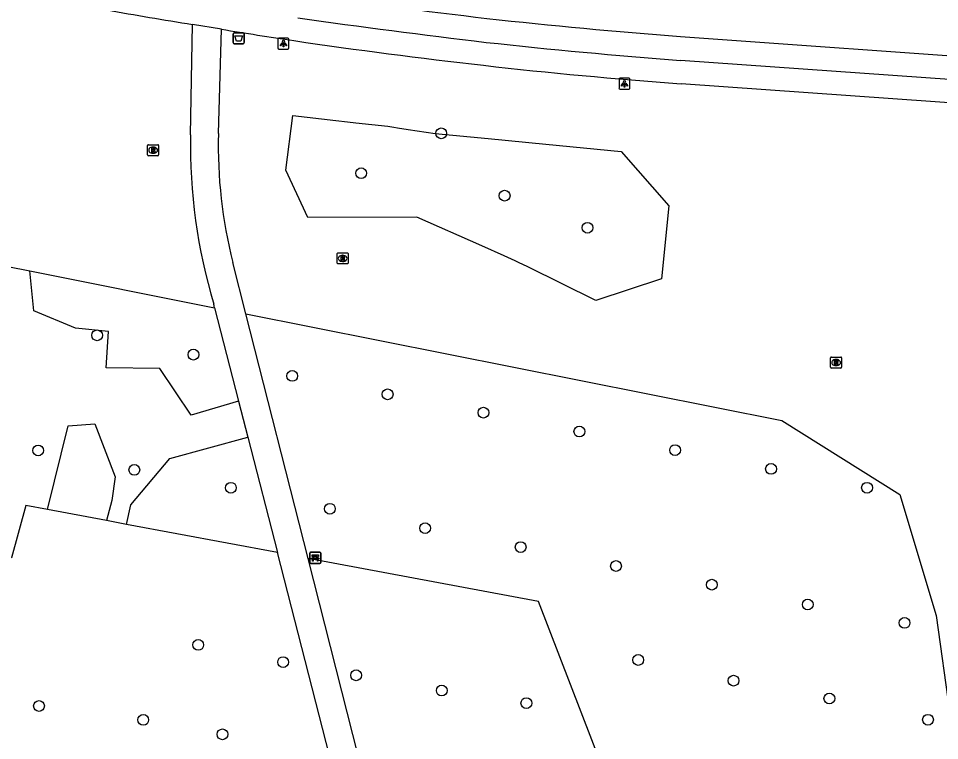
# Model space of a CAD drawing. Extents: x 161258 to 161838, y 380836 to 381727.
# Drawn here: x 161425.6 to 161509.1, y 381591.6 to 381657.1 of the extents above; entities that cross this region are included whole.
import ezdxf

# ---------------------------------------------------------------- set-up
doc = ezdxf.new("R2010")
doc.units = 0
for name, color, linetype in [('IMGEO_Afvalbak', 7, 'Continuous'), ('IMGEO_Bank', 7, 'Continuous'), ('IMGEO_Boom', 7, 'Continuous'), ('IMGEO_Gemengd_bos', 7, 'Continuous'), ('IMGEO_Groenvoorziening', 7, 'Continuous'), ('IMGEO_Lichtpunt', 7, 'Continuous'), ('IMGEO_Rijbaan_lokaal_open', 7, 'Continuous'), ('IMGEO_Rioolput', 7, 'Continuous'), ('IMGEO_Voetpad_gesloten', 7, 'Continuous'), ('IMGEO_Voetpad_open', 7, 'Continuous')]:
    doc.layers.add(name, color=color, linetype=linetype)

msp = doc.modelspace()

# ---------------------------------------------------------------- linework, layer by layer
at = {"layer": 'IMGEO_Afvalbak'}
for p, q in [((161445.102, 381654.872), (161445.102, 381655.672)), ((161445.102, 381655.672), (161445.102, 381654.872)), ((161445.202, 381655.772), (161445.992, 381655.772)), ((161445.992, 381655.772), (161445.202, 381655.772)), ((161446.092, 381655.672), (161446.092, 381654.872)), ((161446.092, 381654.872), (161446.092, 381655.672)), ((161445.992, 381654.772), (161445.202, 381654.772)), ((161445.202, 381654.772), (161445.992, 381654.772))]:
    msp.add_line(p, q, dxfattribs=at)
msp.add_lwpolyline([(161445.245, 381655.486), (161445.949, 381655.486), (161445.8, 381655.016), (161445.394, 381655.016), (161445.245, 381655.486)], dxfattribs=at)
for centre, start, end in [((161445.202, 381655.672), 90, 180), ((161445.202, 381655.672), 90, 180), ((161445.992, 381655.672), 0, 90), ((161445.992, 381655.672), 360, 90), ((161445.202, 381654.872), 180, 270), ((161445.202, 381654.872), 180, 270), ((161445.992, 381654.872), 270, 0), ((161445.992, 381654.872), 270, 0)]:
    msp.add_arc(centre, 0.1, start, end, dxfattribs=at)
at = {"layer": 'IMGEO_Bank'}
for p, q in [((161452.038, 381607.746), (161452.038, 381608.587)), ((161452.038, 381608.587), (161452.038, 381607.746)), ((161452.113, 381608.671), (161452.954, 381608.671)), ((161452.954, 381608.671), (161452.113, 381608.671)), ((161453.038, 381608.596), (161453.038, 381607.755)), ((161453.038, 381607.755), (161453.038, 381608.596)), ((161452.963, 381607.671), (161452.122, 381607.671)), ((161452.122, 381607.671), (161452.963, 381607.671)), ((161452.735, 381608.069), (161452.342, 381608.069)), ((161452.347, 381608.177), (161452.347, 381608.283)), ((161452.391, 381608.283), (161452.391, 381608.177)), ((161452.679, 381608.289), (161452.397, 381608.289)), ((161452.397, 381608.171), (161452.679, 381608.171)), ((161452.685, 381608.177), (161452.685, 381608.283)), ((161452.729, 381608.283), (161452.729, 381608.177))]:
    msp.add_line(p, q, dxfattribs=at)
for points in [[(161452.341, 381608.289), (161452.255, 381608.289), (161452.255, 381608.45), (161452.818, 381608.45), (161452.818, 381608.289), (161452.735, 381608.289)], [(161452.285, 381608.069), (161452.143, 381608.069), (161452.255, 381608.171), (161452.341, 381608.171)], [(161452.335, 381608.062), (161452.335, 381607.855), (161452.292, 381607.855), (161452.292, 381608.062)], [(161452.735, 381608.171), (161452.818, 381608.171), (161452.93, 381608.069), (161452.791, 381608.069)], [(161452.785, 381608.062), (161452.785, 381607.855), (161452.741, 381607.855), (161452.741, 381608.062)]]:
    msp.add_lwpolyline(points, dxfattribs=at)
for centre, radius, start, end in [((161452.116, 381608.593), 0.0779, 92.4484, 184.28452), ((161452.116, 381608.593), 0.0779, 92.4484, 184.28452), ((161452.96, 381608.593), 0.0779, 2.4484, 94.28452), ((161452.96, 381608.593), 0.0779, 2.4484, 94.28452), ((161452.116, 381607.749), 0.0779, 182.4484, 274.28452), ((161452.116, 381607.749), 0.0779, 182.4484, 274.28452), ((161452.285, 381608.062), 0.00671, 2.89567, 87.10433), ((161452.342, 381608.062), 0.00671, 92.89567, 177.10433), ((161452.34, 381608.282), 0.00671, 2.89567, 87.10433), ((161452.34, 381608.178), 0.00671, 272.89567, 357.10433), ((161452.397, 381608.282), 0.00671, 92.89567, 177.10433), ((161452.397, 381608.178), 0.00671, 182.89567, 267.10433), ((161452.679, 381608.282), 0.00671, 2.89567, 87.10433), ((161452.679, 381608.178), 0.00671, 272.89567, 357.10433), ((161452.736, 381608.282), 0.00671, 92.89567, 177.10433), ((161452.736, 381608.178), 0.00671, 182.89567, 267.10433), ((161452.734, 381608.062), 0.00671, 2.89567, 87.10433), ((161452.791, 381608.062), 0.00671, 92.89567, 177.10433), ((161452.96, 381607.749), 0.0779, 272.4484, 4.28452), ((161452.96, 381607.749), 0.0779, 272.4484, 4.28452)]:
    msp.add_arc(centre, radius, start, end, dxfattribs=at)
at = {"layer": 'IMGEO_Boom'}
for centre in [(161463.957, 381646.651), (161456.698, 381643.036), (161469.703, 381641), (161477.215, 381638.094), (161432.767, 381628.342), (161441.495, 381626.593), (161450.451, 381624.66), (161459.096, 381622.995), (161467.78, 381621.333), (161476.479, 381619.619), (161485.153, 381617.937), (161427.424, 381617.906), (161436.139, 381616.146), (161493.851, 381616.232), (161444.891, 381614.521), (161502.55, 381614.524), (161453.864, 381612.616), (161462.494, 381610.862), (161471.155, 381609.146), (161479.799, 381607.43), (161488.482, 381605.737), (161497.177, 381603.941), (161505.948, 381602.277), (161441.927, 381600.28), (161449.625, 381598.72), (161481.812, 381598.915), (161456.243, 381597.525), (161490.45, 381597.039), (161464.003, 381596.143), (161499.136, 381595.421), (161427.5, 381594.743), (161471.674, 381595.002), (161436.949, 381593.482), (161508.076, 381593.494), (161444.125, 381592.174)]:
    msp.add_circle(centre, 0.489, dxfattribs=at)
at = {"layer": 'IMGEO_Gemengd_bos'}
for points in [[(161428.272, 381612.541), (161426.307, 381612.909), (161424.991, 381608.183), (161407.091, 381620.098), (161405.585, 381623.296), (161408.294, 381627.656), (161418.846, 381627.333), (161418.967, 381635.706), (161426.68, 381634.173)], [(161426.68, 381634.173), (161443.415, 381630.846)], [(161445.59, 381622.374), (161441.287, 381621.098), (161438.445, 381625.331), (161433.582, 381625.393), (161433.794, 381628.682), (161430.803, 381628.984), (161427.018, 381630.56), (161426.68, 381634.173)], [(161446.246, 381630.284), (161494.821, 381620.628), (161505.536, 381613.907), (161508.817, 381602.951), (161510.041, 381594.052), (161511.641, 381584.413), (161513.848, 381575.8), (161513.879, 381574.419), (161513.044, 381571.777), (161506.815, 381566.883), (161500.308, 381562.378), (161492.911, 381556.316)], [(161428.272, 381612.541), (161430.148, 381620.126), (161432.563, 381620.311), (161434.408, 381615.507), (161434.101, 381613.359), (161433.603, 381611.544)], [(161435.423, 381611.203), (161435.826, 381612.969), (161439.347, 381617.178), (161446.427, 381619.116)], [(161433.603, 381611.544), (161428.272, 381612.541)], [(161435.423, 381611.203), (161433.603, 381611.544)], [(161449.116, 381608.641), (161435.423, 381611.203)], [(161476.345, 381575.16), (161480.493, 381584.139), (161472.783, 381604.212), (161451.887, 381608.122)]]:
    msp.add_lwpolyline(points, dxfattribs=at)
at = {"layer": 'IMGEO_Groenvoorziening'}
msp.add_lwpolyline([(161451.852, 381639.034), (161449.863, 381643.319), (161450.518, 381648.266), (161454.405, 381647.824), (161455.452, 381647.705), (161456.226, 381647.617), (161459.115, 381647.288), (161459.667, 381647.204), (161459.981, 381647.156), (161460.953, 381647.008), (161463.414, 381646.634), (161468.203, 381646.172), (161473.452, 381645.665), (161480.278, 381645.006), (161484.583, 381640.066), (161483.93, 381633.47), (161477.981, 381631.483), (161471.799, 381634.556), (161471.364, 381634.772), (161471.031, 381634.921), (161470.645, 381635.093), (161469.648, 381635.537), (161467.625, 381636.439), (161461.743, 381639.047), (161451.852, 381639.034)], dxfattribs=at)
at = {"layer": 'IMGEO_Lichtpunt'}
for p, q in [((161449.156, 381655.195), (161449.156, 381654.388)), ((161449.156, 381655.195), (161449.156, 381654.388)), ((161450.058, 381655.29), (161449.25, 381655.29)), ((161450.058, 381655.29), (161449.25, 381655.29)), ((161450.152, 381654.388), (161450.152, 381655.195)), ((161450.152, 381654.388), (161450.152, 381655.195)), ((161449.25, 381654.294), (161450.058, 381654.294)), ((161449.25, 381654.294), (161450.058, 381654.294)), ((161480.069, 381651.55), (161480.069, 381650.743)), ((161480.069, 381651.55), (161480.069, 381650.743)), ((161480.971, 381651.645), (161480.163, 381651.645)), ((161480.971, 381651.645), (161480.163, 381651.645)), ((161481.065, 381650.743), (161481.065, 381651.55)), ((161481.065, 381650.743), (161481.065, 381651.55)), ((161480.163, 381650.649), (161480.971, 381650.649)), ((161480.163, 381650.649), (161480.971, 381650.649))]:
    msp.add_line(p, q, dxfattribs=at)
for points in [[(161449.53, 381654.859), (161449.569, 381654.831), (161449.381, 381654.569), (161449.343, 381654.596), (161449.53, 381654.859)], [(161449.632, 381654.811), (161449.679, 381654.811), (161449.679, 381654.489), (161449.632, 381654.489), (161449.632, 381654.811)], [(161449.742, 381654.831), (161449.78, 381654.858), (161449.967, 381654.596), (161449.928, 381654.568), (161449.742, 381654.831)], [(161480.443, 381651.214), (161480.482, 381651.186), (161480.294, 381650.924), (161480.256, 381650.951), (161480.443, 381651.214)], [(161480.545, 381651.166), (161480.592, 381651.166), (161480.592, 381650.844), (161480.545, 381650.844), (161480.545, 381651.166)], [(161480.655, 381651.186), (161480.693, 381651.213), (161480.88, 381650.951), (161480.841, 381650.923), (161480.655, 381651.186)]]:
    msp.add_lwpolyline(points, dxfattribs=at)
for centre in [(161449.655, 381654.993), (161480.568, 381651.348)]:
    msp.add_circle(centre, 0.0994, dxfattribs=at)
for centre, start, end in [((161449.25, 381655.195), 90, 180), ((161449.25, 381655.195), 90, 180), ((161450.058, 381655.195), 0, 90), ((161450.058, 381655.195), 0, 90), ((161449.25, 381654.388), 180, 270), ((161449.25, 381654.388), 180, 270), ((161450.058, 381654.388), 270, 0), ((161450.058, 381654.388), 270, 360), ((161480.163, 381651.55), 90, 180), ((161480.163, 381651.55), 90, 180), ((161480.971, 381651.55), 0, 90), ((161480.971, 381651.55), 0, 90), ((161480.163, 381650.743), 180, 270), ((161480.163, 381650.743), 180, 270), ((161480.971, 381650.743), 270, 0), ((161480.971, 381650.743), 270, 360)]:
    msp.add_arc(centre, 0.0946, start, end, dxfattribs=at)
at = {"layer": 'IMGEO_Rijbaan_lokaal_open'}
msp.add_lwpolyline([(161485.653, 381655.429), (161516.132, 381653.255), (161541.854, 381651.423)], dxfattribs=at)
for centre, radius, start, end in [((161546.591, 382320.206), 667.768, 261.803058, 263.249736), ((161527.649, 382200.333), 546.52, 263.7446, 265.59289)]:
    msp.add_arc(centre, radius, start, end, dxfattribs=at)
at = {"layer": 'IMGEO_Rioolput'}
for p, q in [((161437.343, 381644.697), (161437.343, 381645.549)), ((161437.418, 381645.623), (161438.27, 381645.623)), ((161437.831, 381645.403), (161437.856, 381645.403)), ((161438.344, 381645.549), (161438.344, 381644.697)), ((161438.27, 381644.623), (161437.418, 381644.623)), ((161437.854, 381644.843), (161437.829, 381644.843)), ((161454.523, 381634.892), (161454.523, 381635.744)), ((161454.598, 381635.818), (161455.45, 381635.818)), ((161455.011, 381635.598), (161455.036, 381635.598)), ((161455.524, 381635.744), (161455.524, 381634.892)), ((161455.45, 381634.818), (161454.598, 381634.818)), ((161455.034, 381635.038), (161455.009, 381635.038)), ((161499.245, 381625.446), (161499.245, 381626.298)), ((161499.32, 381626.372), (161500.172, 381626.372)), ((161499.733, 381626.152), (161499.758, 381626.152)), ((161500.246, 381626.298), (161500.246, 381625.446)), ((161500.172, 381625.372), (161499.32, 381625.372)), ((161499.756, 381625.592), (161499.731, 381625.592))]:
    msp.add_line(p, q, dxfattribs=at)
for points in [[(161437.343, 381644.697), (161437.343, 381645.549)], [(161437.418, 381645.623), (161438.27, 381645.623)], [(161437.932, 381645.321), (161437.68, 381645.323), (161437.68, 381644.923)], [(161437.858, 381645.242), (161437.804, 381645.242), (161437.804, 381645.161)], [(161437.804, 381645.161), (161437.856, 381645.161)], [(161438.344, 381645.549), (161438.344, 381644.697)], [(161438.27, 381644.623), (161437.418, 381644.623)], [(161437.68, 381644.923), (161437.804, 381644.923), (161437.804, 381645.085), (161437.815, 381645.085)], [(161437.862, 381645.056), (161437.933, 381644.923), (161438.073, 381644.923), (161438.008, 381645.049)], [(161454.523, 381634.892), (161454.523, 381635.744)], [(161454.598, 381635.818), (161455.45, 381635.818)], [(161455.112, 381635.516), (161454.86, 381635.518), (161454.86, 381635.118)], [(161454.86, 381635.118), (161454.984, 381635.118), (161454.984, 381635.28), (161454.995, 381635.28)], [(161455.038, 381635.437), (161454.984, 381635.437), (161454.984, 381635.356)], [(161454.984, 381635.356), (161455.036, 381635.356)], [(161455.042, 381635.251), (161455.113, 381635.118), (161455.253, 381635.118), (161455.188, 381635.244)], [(161455.524, 381635.744), (161455.524, 381634.892)], [(161455.45, 381634.818), (161454.598, 381634.818)], [(161499.245, 381625.446), (161499.245, 381626.298)], [(161499.32, 381626.372), (161500.172, 381626.372)], [(161499.834, 381626.07), (161499.582, 381626.072), (161499.582, 381625.672)], [(161499.76, 381625.991), (161499.706, 381625.991), (161499.706, 381625.91)], [(161500.246, 381626.298), (161500.246, 381625.446)], [(161500.172, 381625.372), (161499.32, 381625.372)], [(161499.582, 381625.672), (161499.706, 381625.672), (161499.706, 381625.834), (161499.717, 381625.834)], [(161499.706, 381625.91), (161499.758, 381625.91)], [(161499.764, 381625.805), (161499.835, 381625.672), (161499.975, 381625.672), (161499.91, 381625.798)]]:
    msp.add_lwpolyline(points, dxfattribs=at)
for centre, radius, start, end in [((161437.42, 381645.547), 0.0765, 91.55205, 178.44795), ((161437.42, 381645.547), 0.0765, 91.55205, 178.44795), ((161437.84, 381645.35), 0.19, 274.7715, 282.96867), ((161437.864, 381645.146), 0.0964, 77.00612, 93.18647), ((161437.878, 381645.203), 0.0378, 276.66336, 79.67722), ((161437.931, 381645.211), 0.109, 350.36119, 89.41601), ((161437.929, 381645.211), 0.112, 277.58423, 350.98172), ((161438.268, 381645.547), 0.0765, 1.55205, 88.44795), ((161438.268, 381645.547), 0.0765, 1.55205, 88.44795), ((161437.42, 381644.699), 0.0765, 181.55205, 268.44795), ((161437.42, 381644.699), 0.0765, 181.55205, 268.44795), ((161437.814, 381645.032), 0.0533, 26.02933, 88.69889), ((161437.913, 381644.996), 0.108, 29.51342, 73.79051), ((161438.268, 381644.699), 0.0765, 271.55205, 358.44795), ((161438.268, 381644.699), 0.0765, 271.55205, 358.44795), ((161454.6, 381635.742), 0.0765, 91.55205, 178.44795), ((161454.6, 381635.742), 0.0765, 91.55205, 178.44795), ((161454.994, 381635.227), 0.0533, 26.02933, 88.69889), ((161455.02, 381635.545), 0.19, 274.7715, 282.96867), ((161455.044, 381635.341), 0.0964, 77.00612, 93.18647), ((161455.058, 381635.398), 0.0378, 276.66336, 79.67722), ((161455.111, 381635.406), 0.109, 350.36119, 89.41601), ((161455.109, 381635.406), 0.112, 277.58423, 350.98172), ((161455.093, 381635.191), 0.108, 29.51342, 73.79051), ((161455.448, 381635.742), 0.0765, 1.55205, 88.44795), ((161455.448, 381635.742), 0.0765, 1.55205, 88.44795), ((161454.6, 381634.894), 0.0765, 181.55205, 268.44795), ((161454.6, 381634.894), 0.0765, 181.55205, 268.44795), ((161455.448, 381634.894), 0.0765, 271.55205, 358.44795), ((161455.448, 381634.894), 0.0765, 271.55205, 358.44795), ((161499.322, 381626.296), 0.0765, 91.55205, 178.44795), ((161499.322, 381626.296), 0.0765, 91.55205, 178.44795), ((161499.766, 381625.895), 0.0964, 77.00612, 93.18647), ((161499.78, 381625.952), 0.0378, 276.66336, 79.67722), ((161499.833, 381625.96), 0.109, 350.36119, 89.41601), ((161499.831, 381625.96), 0.112, 277.58423, 350.98172), ((161500.17, 381626.296), 0.0765, 1.55205, 88.44795), ((161500.17, 381626.296), 0.0765, 1.55205, 88.44795), ((161499.322, 381625.448), 0.0765, 181.55205, 268.44795), ((161499.322, 381625.448), 0.0765, 181.55205, 268.44795), ((161499.716, 381625.781), 0.0533, 26.02933, 88.69889), ((161499.742, 381626.099), 0.19, 274.7715, 282.96867), ((161499.815, 381625.745), 0.108, 29.51342, 73.79051), ((161500.17, 381625.448), 0.0765, 271.55205, 358.44795), ((161500.17, 381625.448), 0.0765, 271.55205, 358.44795)]:
    msp.add_arc(centre, radius, start, end, dxfattribs=at)
for centre, major_axis, ratio, start_param, end_param in [((161437.83, 381645.123), (-0.387, 0.002), 0.722429, 4.712389, 7.853982), ((161437.855, 381645.123), (-0.39, 0.002), 0.717154, 1.570796, 4.712389), ((161455.01, 381635.318), (-0.387, 0.002), 0.722429, 4.712389, 7.853982), ((161455.035, 381635.318), (-0.39, 0.002), 0.717154, 1.570796, 4.712389), ((161499.732, 381625.872), (-0.387, 0.002), 0.722429, 4.712389, 7.853982), ((161499.757, 381625.872), (-0.39, 0.002), 0.717154, 1.570796, 4.712389)]:
    msp.add_ellipse(centre, major_axis=major_axis, ratio=ratio, start_param=start_param, end_param=end_param, dxfattribs=at)
at = {"layer": 'IMGEO_Voetpad_gesloten'}
for points in [[(161441.236, 381646.507), (161441.399, 381656.516)], [(161444.026, 381656.087), (161441.399, 381656.516)], [(161443.757, 381646.631), (161444.026, 381656.087)], [(161446.246, 381630.284), (161445.059, 381634.95)], [(161443.415, 381630.846), (161443.337, 381631.151)], [(161443.415, 381630.846), (161445.59, 381622.374)], [(161451.887, 381608.122), (161446.246, 381630.284)], [(161445.59, 381622.374), (161446.427, 381619.116)], [(161446.427, 381619.116), (161449.116, 381608.641)], [(161454.812, 381586.172), (161454.469, 381587.787), (161449.116, 381608.641)], [(161456.468, 381590.126), (161451.887, 381608.122)]]:
    msp.add_lwpolyline(points, dxfattribs=at)
for centre, radius, start, end in [((161491.906, 381645.618), 50.677, 178.99469, 196.58692), ((161487.061, 381645.545), 43.318, 178.56304, 194.15718)]:
    msp.add_arc(centre, radius, start, end, dxfattribs=at)
at = {"layer": 'IMGEO_Voetpad_open'}
for points in [[(161541.854, 381651.423), (161541.686, 381649.247), (161516.016, 381651.094), (161485.652, 381653.262)], [(161550.516, 381646.449), (161541.321, 381647.169), (161516.406, 381648.949), (161485.69, 381651.148)]]:
    msp.add_lwpolyline(points, dxfattribs=at)
for centre, radius, start, end in [((161579.129, 382490.318), 845.101, 260.087941, 260.620428), ((161562.951, 382450.888), 801.63, 261.968872, 263.198746), ((161578.233, 382487.13), 841.81, 260.826408, 261.279364), ((161525.762, 382165.432), 515.884, 261.6225, 263.54775), ((161524.219, 382164.54), 512.73, 263.70701, 265.68623), ((161517.583, 382090.579), 440.586, 263.51069, 265.84885)]:
    msp.add_arc(centre, radius, start, end, dxfattribs=at)

doc.saveas('drawing.dxf')
